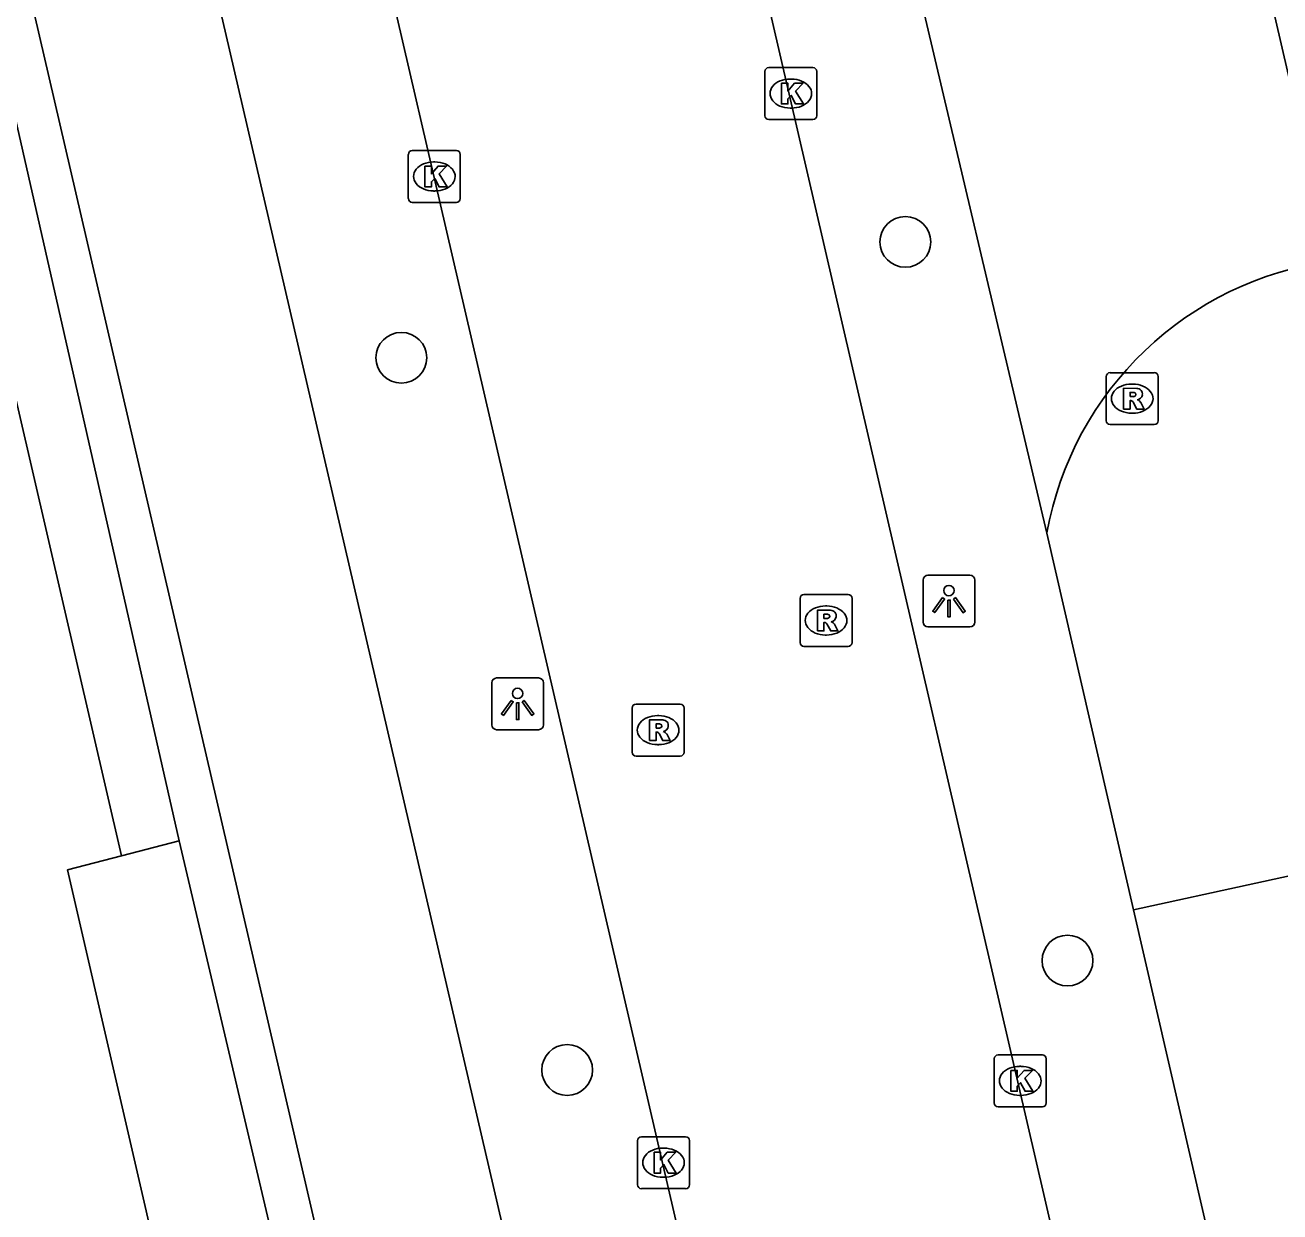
# Model space of a CAD drawing. Extents: x 156414 to 157775, y 382335 to 383765.
# Drawn here: x 156961.07 to 156985.24, y 383071.55 to 383094.41 of the extents above; entities that cross this region are included whole.
import ezdxf

# ---------------------------------------------------------------- set-up
doc = ezdxf.new("R2010")
doc.units = 0
for name, color, linetype in [('IMGEO_Berm_groen', 7, 'Continuous'), ('IMGEO_Boom', 7, 'Continuous'), ('IMGEO_Fietspad_gesloten', 7, 'Continuous'), ('IMGEO_Haag', 7, 'Continuous'), ('IMGEO_Kolk', 7, 'Continuous'), ('IMGEO_Lichtpunt', 7, 'Continuous'), ('IMGEO_OVBaan_gesloten', 7, 'Continuous'), ('IMGEO_Parkeervlak_open', 7, 'Continuous'), ('IMGEO_Rijbaan_lokaal_gesloten', 7, 'Continuous'), ('IMGEO_Rioolput', 7, 'Continuous'), ('IMGEO_Voetpad_open', 7, 'Continuous')]:
    doc.layers.add(name, color=color, linetype=linetype)

msp = doc.modelspace()

# ---------------------------------------------------------------- linework, layer by layer
at = {"layer": 'IMGEO_Berm_groen'}
msp.add_lwpolyline([(156969.785, 383131.113), (156980.75, 383084.631)], dxfattribs=at)
at = {"layer": 'IMGEO_Boom'}
for centre in [(156978.024, 383090.237), (156968.319, 383088.006), (156981.146, 383076.396), (156971.511, 383074.288)]:
    msp.add_circle(centre, 0.489, dxfattribs=at)
at = {"layer": 'IMGEO_Fietspad_gesloten'}
for points in [[(156956.998, 383128.424), (156976.896, 383042.722), (156978.21, 383036.937), (156979.748, 383030.207)], [(156976.49, 383029.242), (156976.279, 383030.186), (156973.443, 383042.041), (156953.568, 383127.732)]]:
    msp.add_lwpolyline(points, dxfattribs=at)
at = {"layer": 'IMGEO_Haag'}
msp.add_lwpolyline([(156960.7, 383093.429), (156964.042, 383078.699)], dxfattribs=at)
at = {"layer": 'IMGEO_Kolk'}
for p, q in [((156975.318, 383092.669), (156975.318, 383093.521)), ((156975.393, 383093.595), (156976.245, 383093.595)), ((156976.319, 383093.521), (156976.319, 383092.669)), ((156975.806, 383093.375), (156975.831, 383093.375)), ((156975.829, 383092.815), (156975.804, 383092.815)), ((156976.245, 383092.595), (156975.393, 383092.595)), ((156968.453, 383091.072), (156968.453, 383091.924)), ((156968.528, 383091.998), (156969.38, 383091.998)), ((156968.941, 383091.778), (156968.966, 383091.778)), ((156969.454, 383091.924), (156969.454, 383091.072)), ((156968.964, 383091.218), (156968.939, 383091.218)), ((156969.38, 383090.998), (156968.528, 383090.998)), ((156979.736, 383073.653), (156979.736, 383074.505)), ((156979.811, 383074.579), (156980.663, 383074.579)), ((156980.737, 383074.505), (156980.737, 383073.653)), ((156980.224, 383074.359), (156980.249, 383074.359)), ((156980.247, 383073.799), (156980.222, 383073.799)), ((156980.663, 383073.579), (156979.811, 383073.579)), ((156972.866, 383072.077), (156972.866, 383072.929)), ((156972.941, 383073.003), (156973.793, 383073.003)), ((156973.867, 383072.929), (156973.867, 383072.077)), ((156973.354, 383072.783), (156973.379, 383072.783)), ((156973.377, 383072.223), (156973.352, 383072.223)), ((156973.793, 383072.003), (156972.941, 383072.003))]:
    msp.add_line(p, q, dxfattribs=at)
for points in [[(156975.318, 383092.669), (156975.318, 383093.521)], [(156975.393, 383093.595), (156976.245, 383093.595)], [(156976.319, 383093.521), (156976.319, 383092.669)], [(156975.639, 383093.295), (156975.762, 383093.295), (156975.762, 383093.144), (156975.892, 383093.295), (156976.056, 383093.295), (156975.91, 383093.144), (156976.063, 383092.895), (156975.911, 383092.895), (156975.826, 383093.059), (156975.762, 383092.992), (156975.762, 383092.895), (156975.639, 383092.895), (156975.639, 383093.295)], [(156976.245, 383092.595), (156975.393, 383092.595)], [(156968.453, 383091.072), (156968.453, 383091.924)], [(156968.528, 383091.998), (156969.38, 383091.998)], [(156969.454, 383091.924), (156969.454, 383091.072)], [(156968.774, 383091.698), (156968.897, 383091.698), (156968.897, 383091.547), (156969.027, 383091.698), (156969.191, 383091.698), (156969.045, 383091.547), (156969.198, 383091.298), (156969.046, 383091.298), (156968.961, 383091.462), (156968.897, 383091.395), (156968.897, 383091.298), (156968.774, 383091.298), (156968.774, 383091.698)], [(156969.38, 383090.998), (156968.528, 383090.998)], [(156979.736, 383073.653), (156979.736, 383074.505)], [(156979.811, 383074.579), (156980.663, 383074.579)], [(156980.737, 383074.505), (156980.737, 383073.653)], [(156980.057, 383074.279), (156980.18, 383074.279), (156980.18, 383074.128), (156980.31, 383074.279), (156980.474, 383074.279), (156980.328, 383074.128), (156980.481, 383073.879), (156980.329, 383073.879), (156980.244, 383074.043), (156980.18, 383073.976), (156980.18, 383073.879), (156980.057, 383073.879), (156980.057, 383074.279)], [(156980.663, 383073.579), (156979.811, 383073.579)], [(156972.866, 383072.077), (156972.866, 383072.929)], [(156972.941, 383073.003), (156973.793, 383073.003)], [(156973.867, 383072.929), (156973.867, 383072.077)], [(156973.187, 383072.703), (156973.31, 383072.703), (156973.31, 383072.552), (156973.44, 383072.703), (156973.604, 383072.703), (156973.458, 383072.552), (156973.611, 383072.303), (156973.459, 383072.303), (156973.374, 383072.467), (156973.31, 383072.4), (156973.31, 383072.303), (156973.187, 383072.303), (156973.187, 383072.703)], [(156973.793, 383072.003), (156972.941, 383072.003)]]:
    msp.add_lwpolyline(points, dxfattribs=at)
for centre, start, end in [((156975.395, 383093.519), 91.552, 178.448), ((156975.395, 383093.519), 91.552, 178.448), ((156976.243, 383093.519), 1.552, 88.448), ((156976.243, 383093.519), 1.552, 88.448), ((156975.395, 383092.671), 181.552, 268.448), ((156975.395, 383092.671), 181.552, 268.448), ((156976.243, 383092.671), 271.552, 358.448), ((156976.243, 383092.671), 271.552, 358.448), ((156968.53, 383091.922), 91.552, 178.448), ((156968.53, 383091.922), 91.552, 178.448), ((156969.378, 383091.922), 1.552, 88.448), ((156969.378, 383091.922), 1.552, 88.448), ((156968.53, 383091.074), 181.552, 268.448), ((156968.53, 383091.074), 181.552, 268.448), ((156969.378, 383091.074), 271.552, 358.448), ((156969.378, 383091.074), 271.552, 358.448), ((156979.813, 383074.503), 91.552, 178.448), ((156979.813, 383074.503), 91.552, 178.448), ((156980.661, 383074.503), 1.552, 88.448), ((156980.661, 383074.503), 1.552, 88.448), ((156979.813, 383073.655), 181.552, 268.448), ((156979.813, 383073.655), 181.552, 268.448), ((156980.661, 383073.655), 271.552, 358.448), ((156980.661, 383073.655), 271.552, 358.448), ((156972.943, 383072.927), 91.552, 178.448), ((156972.943, 383072.927), 91.552, 178.448), ((156973.791, 383072.927), 1.552, 88.448), ((156973.791, 383072.927), 1.552, 88.448), ((156972.943, 383072.079), 181.552, 268.448), ((156972.943, 383072.079), 181.552, 268.448), ((156973.791, 383072.079), 271.552, 358.448), ((156973.791, 383072.079), 271.552, 358.448)]:
    msp.add_arc(centre, 0.0765, start, end, dxfattribs=at)
for centre, major_axis, ratio, start_param, end_param in [((156975.805, 383093.095), (-0.387, 0.002), 0.722429, 4.712389, 7.853982), ((156975.83, 383093.095), (-0.39, 0.002), 0.717154, 1.570796, 4.712389), ((156968.94, 383091.498), (-0.387, 0.002), 0.722429, 4.712389, 7.853982), ((156968.965, 383091.498), (-0.39, 0.002), 0.717154, 1.570796, 4.712389), ((156980.223, 383074.079), (-0.387, 0.002), 0.722429, 4.712389, 7.853982), ((156980.248, 383074.079), (-0.39, 0.002), 0.717154, 1.570796, 4.712389), ((156973.353, 383072.503), (-0.387, 0.002), 0.722429, 4.712389, 7.853982), ((156973.378, 383072.503), (-0.39, 0.002), 0.717154, 1.570796, 4.712389)]:
    msp.add_ellipse(centre, major_axis=major_axis, ratio=ratio, start_param=start_param, end_param=end_param, dxfattribs=at)
at = {"layer": 'IMGEO_Lichtpunt'}
for p, q in [((156979.267, 383083.818), (156978.459, 383083.818)), ((156979.267, 383083.818), (156978.459, 383083.818)), ((156978.365, 383083.723), (156978.365, 383082.916)), ((156978.365, 383083.723), (156978.365, 383082.916)), ((156979.361, 383082.916), (156979.361, 383083.723)), ((156979.361, 383082.916), (156979.361, 383083.723)), ((156978.459, 383082.822), (156979.267, 383082.822)), ((156978.459, 383082.822), (156979.267, 383082.822)), ((156970.059, 383081.744), (156970.059, 383080.937)), ((156970.059, 383081.744), (156970.059, 383080.937)), ((156970.961, 383081.839), (156970.153, 383081.839)), ((156970.961, 383081.839), (156970.153, 383081.839)), ((156971.055, 383080.937), (156971.055, 383081.744)), ((156971.055, 383080.937), (156971.055, 383081.744)), ((156970.153, 383080.843), (156970.961, 383080.843)), ((156970.153, 383080.843), (156970.961, 383080.843))]:
    msp.add_line(p, q, dxfattribs=at)
for points in [[(156978.739, 383083.387), (156978.778, 383083.359), (156978.59, 383083.097), (156978.552, 383083.124), (156978.739, 383083.387)], [(156978.841, 383083.339), (156978.888, 383083.339), (156978.888, 383083.017), (156978.841, 383083.017), (156978.841, 383083.339)], [(156978.951, 383083.359), (156978.989, 383083.386), (156979.176, 383083.124), (156979.137, 383083.096), (156978.951, 383083.359)], [(156970.433, 383081.408), (156970.472, 383081.38), (156970.284, 383081.118), (156970.246, 383081.145), (156970.433, 383081.408)], [(156970.645, 383081.38), (156970.683, 383081.407), (156970.87, 383081.145), (156970.831, 383081.117), (156970.645, 383081.38)], [(156970.535, 383081.36), (156970.582, 383081.36), (156970.582, 383081.038), (156970.535, 383081.038), (156970.535, 383081.36)]]:
    msp.add_lwpolyline(points, dxfattribs=at)
for centre in [(156978.864, 383083.521), (156970.558, 383081.542)]:
    msp.add_circle(centre, 0.0994, dxfattribs=at)
for centre, start, end in [((156978.459, 383083.723), 90, 180), ((156978.459, 383083.723), 90, 180), ((156979.267, 383083.723), 0, 90), ((156979.267, 383083.723), 0, 90), ((156978.459, 383082.916), 180, 270), ((156978.459, 383082.916), 180, 270), ((156979.267, 383082.916), 270, 0), ((156979.267, 383082.916), 270, 360), ((156970.153, 383081.744), 90, 180), ((156970.153, 383081.744), 90, 180), ((156970.961, 383081.744), 0, 90), ((156970.961, 383081.744), 0, 90), ((156970.153, 383080.937), 180, 270), ((156970.153, 383080.937), 180, 270), ((156970.961, 383080.937), 270, 0), ((156970.961, 383080.937), 270, 360)]:
    msp.add_arc(centre, 0.0946, start, end, dxfattribs=at)
at = {"layer": 'IMGEO_OVBaan_gesloten'}
for points in [[(156993.232, 383017.808), (156993.173, 383017.976), (156991.529, 383025.023), (156991.187, 383026.503), (156990.478, 383029.59), (156989.713, 383032.886), (156967.122, 383130.536)], [(156960.249, 383129.114), (156960.392, 383128.494), (156961.894, 383121.934), (156982.207, 383034.26), (156986.301, 383016.299)]]:
    msp.add_lwpolyline(points, dxfattribs=at)
at = {"layer": 'IMGEO_Parkeervlak_open'}
for points in [[(156962.929, 383078.41), (156964.042, 383078.699)], [(156964.042, 383078.699), (156968.17, 383061.165)]]:
    msp.add_lwpolyline(points, dxfattribs=at)
at = {"layer": 'IMGEO_Rijbaan_lokaal_gesloten'}
for points in [[(156962.929, 383078.41), (156959.518, 383093.157)], [(156980.75, 383084.631), (156982.42, 383077.375)], [(156966.982, 383060.886), (156965.925, 383060.637), (156961.891, 383078.141), (156962.929, 383078.41)], [(156982.42, 383077.375), (156987.126, 383078.402)], [(156995.665, 383020.192), (156994.596, 383024.479), (156993.308, 383030.073), (156992.227, 383034.771), (156982.42, 383077.375)]]:
    msp.add_lwpolyline(points, dxfattribs=at)
msp.add_arc((156987.081, 383083.491), 6.433, 97.621, 169.7911, dxfattribs=at)
at = {"layer": 'IMGEO_Rioolput'}
for p, q in [((156981.966, 383087.719), (156982.818, 383087.719)), ((156981.891, 383086.793), (156981.891, 383087.645)), ((156982.379, 383087.499), (156982.404, 383087.499)), ((156982.892, 383087.645), (156982.892, 383086.793)), ((156982.402, 383086.939), (156982.377, 383086.939)), ((156982.818, 383086.719), (156981.966, 383086.719)), ((156975.996, 383082.52), (156975.996, 383083.372)), ((156976.071, 383083.446), (156976.923, 383083.446)), ((156976.997, 383083.372), (156976.997, 383082.52)), ((156976.484, 383083.226), (156976.509, 383083.226)), ((156976.507, 383082.666), (156976.482, 383082.666)), ((156976.923, 383082.446), (156976.071, 383082.446)), ((156972.763, 383080.408), (156972.763, 383081.26)), ((156972.838, 383081.334), (156973.69, 383081.334)), ((156973.764, 383081.26), (156973.764, 383080.408)), ((156973.251, 383081.114), (156973.276, 383081.114)), ((156973.274, 383080.554), (156973.249, 383080.554)), ((156973.69, 383080.334), (156972.838, 383080.334))]:
    msp.add_line(p, q, dxfattribs=at)
for points in [[(156981.966, 383087.719), (156982.818, 383087.719)], [(156981.891, 383086.793), (156981.891, 383087.645)], [(156982.48, 383087.417), (156982.228, 383087.419), (156982.228, 383087.019)], [(156982.892, 383087.645), (156982.892, 383086.793)], [(156982.228, 383087.019), (156982.352, 383087.019), (156982.352, 383087.181), (156982.363, 383087.181)], [(156982.406, 383087.338), (156982.352, 383087.338), (156982.352, 383087.257)], [(156982.352, 383087.257), (156982.404, 383087.257)], [(156982.41, 383087.152), (156982.481, 383087.019), (156982.621, 383087.019), (156982.556, 383087.145)], [(156982.818, 383086.719), (156981.966, 383086.719)], [(156975.996, 383082.52), (156975.996, 383083.372)], [(156976.071, 383083.446), (156976.923, 383083.446)], [(156976.997, 383083.372), (156976.997, 383082.52)], [(156976.585, 383083.144), (156976.333, 383083.146), (156976.333, 383082.746)], [(156976.511, 383083.065), (156976.457, 383083.065), (156976.457, 383082.984)], [(156976.333, 383082.746), (156976.457, 383082.746), (156976.457, 383082.908), (156976.468, 383082.908)], [(156976.457, 383082.984), (156976.509, 383082.984)], [(156976.515, 383082.879), (156976.586, 383082.746), (156976.726, 383082.746), (156976.661, 383082.872)], [(156976.923, 383082.446), (156976.071, 383082.446)], [(156972.763, 383080.408), (156972.763, 383081.26)], [(156972.838, 383081.334), (156973.69, 383081.334)], [(156973.764, 383081.26), (156973.764, 383080.408)], [(156973.352, 383081.032), (156973.1, 383081.034), (156973.1, 383080.634)], [(156973.278, 383080.953), (156973.224, 383080.953), (156973.224, 383080.872)], [(156973.1, 383080.634), (156973.224, 383080.634), (156973.224, 383080.796), (156973.235, 383080.796)], [(156973.224, 383080.872), (156973.276, 383080.872)], [(156973.282, 383080.767), (156973.353, 383080.634), (156973.493, 383080.634), (156973.428, 383080.76)], [(156973.69, 383080.334), (156972.838, 383080.334)]]:
    msp.add_lwpolyline(points, dxfattribs=at)
for centre, radius, start, end in [((156981.968, 383087.643), 0.0765, 91.552, 178.448), ((156981.968, 383087.643), 0.0765, 91.552, 178.448), ((156982.816, 383087.643), 0.0765, 1.552, 88.448), ((156982.816, 383087.643), 0.0765, 1.552, 88.448), ((156982.479, 383087.307), 0.109, 350.3612, 89.416), ((156982.362, 383087.128), 0.0533, 26.0293, 88.6989), ((156982.388, 383087.446), 0.19, 274.7715, 282.9687), ((156982.412, 383087.242), 0.0964, 77.0061, 93.1865), ((156982.426, 383087.299), 0.0378, 276.6634, 79.6772), ((156982.477, 383087.307), 0.112, 277.5842, 350.9817), ((156982.461, 383087.092), 0.108, 29.5134, 73.7905), ((156981.968, 383086.795), 0.0765, 181.552, 268.448), ((156981.968, 383086.795), 0.0765, 181.552, 268.448), ((156982.816, 383086.795), 0.0765, 271.552, 358.448), ((156982.816, 383086.795), 0.0765, 271.552, 358.448), ((156976.073, 383083.37), 0.0765, 91.552, 178.448), ((156976.073, 383083.37), 0.0765, 91.552, 178.448), ((156976.921, 383083.37), 0.0765, 1.552, 88.448), ((156976.921, 383083.37), 0.0765, 1.552, 88.448), ((156976.517, 383082.969), 0.0964, 77.0061, 93.1865), ((156976.531, 383083.026), 0.0378, 276.6634, 79.6772), ((156976.584, 383083.034), 0.109, 350.3612, 89.416), ((156976.467, 383082.855), 0.0533, 26.0293, 88.6989), ((156976.493, 383083.173), 0.19, 274.7715, 282.9687), ((156976.582, 383083.034), 0.112, 277.5842, 350.9817), ((156976.566, 383082.819), 0.108, 29.5134, 73.7905), ((156976.073, 383082.522), 0.0765, 181.552, 268.448), ((156976.073, 383082.522), 0.0765, 181.552, 268.448), ((156976.921, 383082.522), 0.0765, 271.552, 358.448), ((156976.921, 383082.522), 0.0765, 271.552, 358.448), ((156972.84, 383081.258), 0.0765, 91.552, 178.448), ((156972.84, 383081.258), 0.0765, 91.552, 178.448), ((156973.688, 383081.258), 0.0765, 1.552, 88.448), ((156973.688, 383081.258), 0.0765, 1.552, 88.448), ((156973.284, 383080.857), 0.0964, 77.0061, 93.1865), ((156973.298, 383080.914), 0.0378, 276.6634, 79.6772), ((156973.351, 383080.922), 0.109, 350.3612, 89.416), ((156973.349, 383080.922), 0.112, 277.5842, 350.9817), ((156973.234, 383080.743), 0.0533, 26.0293, 88.6989), ((156973.26, 383081.061), 0.19, 274.7715, 282.9687), ((156973.333, 383080.707), 0.108, 29.5134, 73.7905), ((156972.84, 383080.41), 0.0765, 181.552, 268.448), ((156972.84, 383080.41), 0.0765, 181.552, 268.448), ((156973.688, 383080.41), 0.0765, 271.552, 358.448), ((156973.688, 383080.41), 0.0765, 271.552, 358.448)]:
    msp.add_arc(centre, radius, start, end, dxfattribs=at)
for centre, major_axis, ratio, start_param, end_param in [((156982.378, 383087.219), (-0.387, 0.002), 0.722429, 4.712389, 7.853982), ((156982.403, 383087.219), (-0.39, 0.002), 0.717154, 1.570796, 4.712389), ((156976.483, 383082.946), (-0.387, 0.002), 0.722429, 4.712389, 7.853982), ((156976.508, 383082.946), (-0.39, 0.002), 0.717154, 1.570796, 4.712389), ((156973.25, 383080.834), (-0.387, 0.002), 0.722429, 4.712389, 7.853982), ((156973.275, 383080.834), (-0.39, 0.002), 0.717154, 1.570796, 4.712389)]:
    msp.add_ellipse(centre, major_axis=major_axis, ratio=ratio, start_param=start_param, end_param=end_param, dxfattribs=at)
at = {"layer": 'IMGEO_Voetpad_open'}
msp.add_lwpolyline([(156969.785, 383131.113), (156976.349, 383132.537), (156986.228, 383089.867)], dxfattribs=at)

doc.saveas('drawing.dxf')
